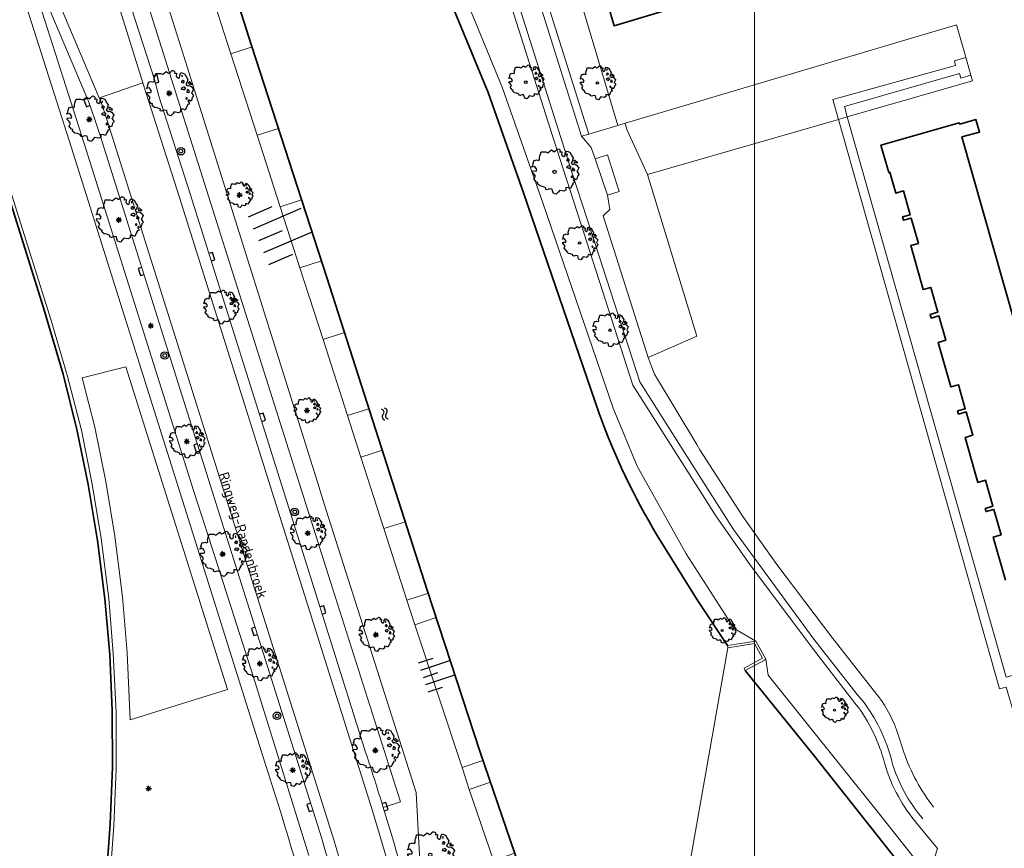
# Model space of a CAD drawing. Header units: metres. Extents: x 152391 to 157968, y 462336 to 467280.
# Tile 517 of 656: x 156364 to 156495, y 462845 to 462956. Entities that reach past the tile are written whole.
import ezdxf
from ezdxf.enums import TextEntityAlignment as Align

# ---------------------------------------------------------------- set-up
doc = ezdxf.new("R2010")
doc.units = ezdxf.units.M
doc.header["$LTSCALE"] = 0.75
doc.layers.get('0').update_dxf_attribs({"lineweight": 25})
for name, color, linetype, lineweight in [('B-GV-GR-BOOM-S', 252, 'Continuous', 25), ('B-RO-GK-BESCHOEIING-G', 251, 'GK-BESCHOEIING', 35), ('B-RO-GR-BEPLANTING_CULTUUR_BOSPLANTSOEN-GV', 251, 'Continuous', 18), ('B-RO-GR-BEPLANTING_CULTUUR_HEESTERS-GV', 251, 'Continuous', 18), ('B-RO-IE-TERREINAFSCHEIDING_KUNSTMATIG_HEKWERK-G', 251, 'IE-TERREINAFSCHEIDING-KUNSTMATIG', 18), ('B-RO-OG-BEBOUWING-GV', 6, 'Continuous', 35), ('B-RO-OG-TERREIN_CULTUURSCHEIDING-GV', 251, 'Continuous', 18), ('B-RO-OG-WATER_KANAAL-GV', 251, 'Continuous', 18), ('B-RO-OG-WATER_SLOOT-GV', 251, 'Continuous', 18), ('B-RO-VH-VERHARDING_ASFALT-GV', 251, 'Continuous', 18), ('B-RO-VH-VERHARDING_BETONSTRAATSTEEN-GV', 251, 'Continuous', 18), ('B-RO-VH-VERHARDING_HALFVERHARDING_GRIND-GV', 251, 'Continuous', 18), ('B-RO-VH-VERHARDING_TEGEL-GV', 251, 'Continuous', 18), ('B-WE-OG-TOPOGRAFIE-T18', 1, 'Continuous', 18)]:
    doc.layers.add(name, color=color, linetype=linetype, lineweight=lineweight)
for name, color, linetype in [('S05_WATERSYMBOOL', 251, 'Continuous'), ('S08_TROTTOIRKOLK', 251, 'Continuous'), ('TOPO_BOOM', 251, 'Continuous'), ('TOPO_LICHTMAST', 251, 'Continuous'), ('TOPO_TALUDSYMBOOL', 251, 'Continuous')]:
    doc.layers.add(name, color=color, linetype=linetype)
doc.layers.add('X-XX-AL-TEKENBLAD_HULPLIJN-G', color=7, linetype='Continuous', lineweight=18, plot=False)
doc.styles.add('NLCS-ISO-M200-T18', font='NLCS-ISO.ttf', dxfattribs={"height": 360})
doc.linetypes.add('GK-BESCHOEIING', pattern='A,30,-5,[1,NLCS.SHX,S=1,R=0,X=0,Y=0],-5', length=40)
doc.linetypes.add('IE-TERREINAFSCHEIDING-KUNSTMATIG', pattern='A,4,[82,NLCS.SHX,S=0.75,R=90,X=0,Y=0],4,-2', length=10)

# ---------------------------------------------------------------- blocks, each defined once
blk = doc.blocks.new('Q26')
at = {"color": 0, "linetype": 'ByBlock'}
for p, q in [((-0.37, 0), (0.37, 0)), ((0.262, -0.262), (-0.261, 0.261)), ((0, -0.37), (0, 0.37))]:
    blk.add_line(p, q, dxfattribs=at)
blk.add_lwpolyline([(-0.261, -0.261), (0, 0), (0.261, 0.261)], dxfattribs=at)
blk = doc.blocks.new('Q21')
at = {"color": 0, "linetype": 'ByBlock'}
for radius in [0.5, 0.25]:
    blk.add_circle((0, 0), radius, dxfattribs=at)
blk = doc.blocks.new('S08')
at = {"color": 0, "linetype": 'ByBlock'}
blk.add_lwpolyline([(-0.5, 0), (-0.5, -0.5), (0.5, -0.5), (0.5, 0)], dxfattribs=at)
blk = doc.blocks.new('S05')
at = {"color": 0, "linetype": 'ByBlock'}
for centre, start, end in [((0.75, 0.05), 28.0725, 151.9275), ((0.75, -0.85), 28.0725, 151.9275), ((2.25, 0.85), 208.0725, 331.9275), ((2.25, -0.05), 208.0725, 331.9275)]:
    blk.add_arc(centre, 0.85, start, end, dxfattribs=at)
blk = doc.blocks.new('S04')
at = {"color": 0, "linetype": 'ByBlock'}
for p, q in [((-10, 0), (-10, -10)), ((-5, 0), (-5, -20)), ((0, 0), (0, -10)), ((5, 0), (5, -20)), ((10, 0), (10, -10))]:
    blk.add_line(p, q, dxfattribs=at)
blk = doc.blocks.new('SGR-BOOM_21_30')
at = {"linetype": 'Continuous'}
for p, q in [((-1.11, 1.19), (-1.05, 1.33)), ((-1.05, 1.33), (-1.02, 1.5)), ((-1.02, 1.5), (-0.67, 1.5)), ((-0.67, 1.5), (-0.52, 1.43)), ((-0.52, 1.43), (-0.47, 1.45)), ((-0.47, 1.45), (-0.37, 1.55)), ((-0.37, 1.55), (-0.23, 1.65)), ((-0.23, 1.65), (-0.13, 1.58)), ((-0.13, 1.58), (-0.06, 1.52)), ((-0.06, 1.52), (0.07, 1.58)), ((0.07, 1.58), (0.2, 1.71)), ((0.2, 1.71), (0.26, 1.73)), ((0.26, 1.73), (0.33, 1.7)), ((0.33, 1.7), (0.39, 1.65)), ((0.4, 1.53), (0.38, 1.5)), ((0.38, 1.5), (0.53, 1.52)), ((0.39, 1.65), (0.4, 1.53)), ((0.54, 1.48), (0.51, 1.29)), ((0.53, 1.52), (0.54, 1.48)), ((0.79, 1.4), (0.89, 1.56)), ((0.8, 1.29), (0.79, 1.4)), ((0.89, 1.56), (1.02, 1.53)), ((0.97, 1.37), (0.93, 1.33)), ((0.93, 1.33), (0.95, 1.25)), ((0.96, 1.27), (0.97, 1.37)), ((1.02, 1.53), (1.16, 1.45)), ((1.16, 1.45), (1.25, 1.27)), ((-1.7, 0.37), (-1.66, 0.48)), ((-1.49, 0.41), (-1.7, 0.37)), ((-1.68, -0.03), (-1.67, 0.09)), ((-1.67, 0.09), (-1.39, 0.07)), ((-1.66, 0.48), (-1.6, 0.53)), ((-1.63, 0.58), (-1.53, 0.87)), ((-1.6, 0.53), (-1.63, 0.58)), ((-1.53, 0.87), (-1.46, 0.86)), ((-1.42, 0.33), (-1.49, 0.41)), ((-1.46, 0.86), (-1.34, 0.91)), ((-1.33, 0.18), (-1.42, 0.33)), ((-1.39, 0.07), (-1.33, 0.18)), ((-1.34, 0.91), (-1.18, 0.86)), ((-1.18, 0.86), (-1.12, 0.92)), ((-1.13, 1.09), (-1.11, 1.19)), ((-1.12, 0.92), (-1.13, 1.09)), ((0.51, 1.29), (0.57, 1.24)), ((0.57, 1.24), (0.69, 1.15)), ((0.69, 1.15), (0.75, 1.2)), ((0.75, 1.2), (0.8, 1.29)), ((0.94, 0.91), (0.89, 0.87)), ((0.89, 0.87), (0.93, 0.83)), ((0.93, 0.41), (0.89, 0.33)), ((0.89, 0.33), (1.03, 0.32)), ((0.93, 0.83), (0.98, 0.84)), ((1.05, 0.46), (0.93, 0.41)), ((0.97, 0.97), (0.94, 0.91)), ((0.95, 1.25), (0.96, 1.24)), ((1.03, 0.97), (0.97, 0.97)), ((0.98, 0.84), (1.03, 0.78)), ((1.08, 0.94), (1.03, 0.97)), ((1.03, 0.78), (1.08, 0.84)), ((1.03, 0.32), (1.11, 0.25)), ((1.11, 0.46), (1.05, 0.46)), ((1.12, 0.87), (1.08, 0.94)), ((1.08, 0.84), (1.12, 0.87)), ((1.22, 0.4), (1.11, 0.46)), ((1.11, 0.25), (1.2, 0.37)), ((1.2, 0.37), (1.24, 0.41)), ((1.32, 0.79), (1.23, 0.69)), ((1.23, 0.69), (1.27, 0.63)), ((1.25, 1.27), (1.38, 1.06)), ((1.27, 0.63), (1.38, 0.56)), ((1.34, 0.18), (1.31, 0.1)), ((1.43, 0.05), (1.31, 0.1)), ((1.38, 1.06), (1.32, 0.79)), ((1.36, 0.3), (1.34, 0.23)), ((1.34, 0.23), (1.34, 0.18)), ((1.43, 0.23), (1.36, 0.3)), ((1.38, 0.56), (1.44, 0.6)), ((1.47, 0.2), (1.43, 0.23)), ((1.43, 0.05), (1.51, 0.14)), ((1.47, 0.86), (1.44, 0.81)), ((1.44, 0.81), (1.46, 0.74)), ((1.44, 0.6), (1.57, 0.56)), ((1.46, 0.74), (1.53, 0.69)), ((1.54, 0.86), (1.47, 0.86)), ((1.51, 0.14), (1.47, 0.2)), ((1.53, 0.73), (1.64, 0.68)), ((1.53, 0.69), (1.54, 0.73)), ((1.62, 0.76), (1.54, 0.86)), ((1.57, 0.56), (1.64, 0.51)), ((1.73, 0.71), (1.62, 0.76)), ((1.64, 0.68), (1.73, 0.71)), ((1.64, 0.51), (1.81, 0.32)), ((1.72, 0.1), (1.67, 0.04)), ((1.67, 0.04), (1.76, -0.09)), ((1.81, 0.32), (1.72, 0.1)), ((-1.54, -0.18), (-1.68, -0.03)), ((-1.55, -0.51), (-1.49, -0.42)), ((-1.35, -0.75), (-1.55, -0.51)), ((-1.44, -0.32), (-1.54, -0.18)), ((-1.49, -0.42), (-1.44, -0.32)), ((-1.25, -0.78), (-1.35, -0.75)), ((-1.27, -0.9), (-1.25, -0.78)), ((-1.11, -1.05), (-1.27, -0.9)), ((-0.91, -1.08), (-1.11, -1.05)), ((-0.67, -1.18), (-0.91, -1.08)), ((-0.68, -1.29), (-0.67, -1.18)), ((-0.55, -1.33), (-0.68, -1.29)), ((-0.4, -1.26), (-0.55, -1.33)), ((-0.19, -1.28), (-0.4, -1.26)), ((-0.16, -1.43), (-0.19, -1.28)), ((0.84, -1.16), (0.83, -1.36)), ((1.03, -1.18), (0.84, -1.16)), ((1.18, -1.24), (1.03, -1.18)), ((1.29, -1.01), (1.18, -1.24)), ((1.29, -0.29), (1.24, -0.36)), ((1.24, -0.36), (1.25, -0.42)), ((1.26, -0.42), (1.33, -0.41)), ((1.33, -0.34), (1.29, -0.29)), ((1.36, -0.88), (1.29, -1.01)), ((1.33, -0.41), (1.33, -0.34)), ((1.37, -0.83), (1.36, -0.88)), ((1.48, -0.8), (1.37, -0.83)), ((1.46, -0.47), (1.39, -0.59)), ((1.39, -0.59), (1.43, -0.64)), ((1.43, -0.64), (1.5, -0.7)), ((1.58, -0.59), (1.46, -0.47)), ((1.5, -0.7), (1.48, -0.8)), ((1.66, -0.52), (1.58, -0.59)), ((1.68, -0.42), (1.66, -0.52)), ((1.72, -0.31), (1.68, -0.42)), ((1.84, -0.18), (1.72, -0.31)), ((1.76, -0.09), (1.84, -0.18)), ((-0.13, -1.49), (-0.16, -1.43)), ((-0.1, -1.61), (-0.13, -1.49)), ((0.11, -1.67), (-0.1, -1.61)), ((0.25, -1.52), (0.11, -1.67)), ((0.36, -1.38), (0.25, -1.52)), ((0.68, -1.44), (0.36, -1.38)), ((0.83, -1.36), (0.68, -1.44))]:
    blk.add_line(p, q, dxfattribs=at)
blk.add_circle((0, 0), 0.126, dxfattribs=at)
blk = doc.blocks.new('SGR-BOOM_31_50')
at = {"linetype": 'Continuous'}
for p, q in [((-1.51, 1.45), (-1.48, 1.58)), ((-1.49, 1.23), (-1.51, 1.45)), ((-1.48, 1.58), (-1.4, 1.78)), ((-1.4, 1.78), (-1.36, 2)), ((-1.36, 2), (-0.89, 2)), ((-0.89, 2), (-0.69, 1.91)), ((-0.69, 1.91), (-0.63, 1.93)), ((-0.63, 1.93), (-0.49, 2.06)), ((-0.49, 2.06), (-0.3, 2.2)), ((-0.3, 2.2), (-0.18, 2.11)), ((-0.18, 2.11), (-0.08, 2.02)), ((-0.08, 2.02), (0.09, 2.11)), ((0.09, 2.11), (0.27, 2.28)), ((0.27, 2.28), (0.35, 2.31)), ((0.35, 2.31), (0.44, 2.26)), ((0.44, 2.26), (0.52, 2.2)), ((0.54, 2.04), (0.51, 2)), ((0.51, 2), (0.71, 2.02)), ((0.52, 2.2), (0.54, 2.04)), ((0.72, 1.98), (0.68, 1.71)), ((0.68, 1.71), (0.75, 1.65)), ((0.71, 2.02), (0.72, 1.98)), ((0.75, 1.65), (0.92, 1.54)), ((0.92, 1.54), (1, 1.6)), ((1, 1.6), (1.06, 1.71)), ((1.05, 1.87), (1.19, 2.09)), ((1.06, 1.71), (1.05, 1.87)), ((1.19, 2.09), (1.36, 2.04)), ((1.3, 1.82), (1.23, 1.78)), ((1.23, 1.78), (1.27, 1.67)), ((1.27, 1.67), (1.28, 1.65)), ((1.28, 1.69), (1.3, 1.82)), ((1.36, 2.04), (1.54, 1.93)), ((1.54, 1.93), (1.67, 1.69)), ((1.67, 1.69), (1.84, 1.41)), ((1.84, 1.41), (1.76, 1.06)), ((-2.27, 0.49), (-2.21, 0.64)), ((-1.99, 0.55), (-2.27, 0.49)), ((-2.24, -0.04), (-2.22, 0.11)), ((-2.22, 0.11), (-1.85, 0.09)), ((-2.21, 0.64), (-2.13, 0.71)), ((-2.18, 0.77), (-2.04, 1.17)), ((-2.13, 0.71), (-2.18, 0.77)), ((-2.04, 1.17), (-1.94, 1.14)), ((-1.9, 0.44), (-1.99, 0.55)), ((-1.94, 1.14), (-1.79, 1.21)), ((-1.77, 0.25), (-1.9, 0.44)), ((-1.85, 0.09), (-1.77, 0.25)), ((-1.79, 1.21), (-1.57, 1.14)), ((-1.57, 1.14), (-1.49, 1.23)), ((1.25, 1.21), (1.19, 1.17)), ((1.19, 1.17), (1.23, 1.1)), ((1.23, 0.55), (1.19, 0.44)), ((1.19, 0.44), (1.37, 0.42)), ((1.23, 1.1), (1.31, 1.12)), ((1.4, 0.62), (1.23, 0.55)), ((1.3, 1.3), (1.25, 1.21)), ((1.37, 1.3), (1.3, 1.3)), ((1.31, 1.12), (1.37, 1.03)), ((1.44, 1.25), (1.37, 1.3)), ((1.37, 1.03), (1.44, 1.12)), ((1.37, 0.42), (1.48, 0.33)), ((1.48, 0.62), (1.4, 0.62)), ((1.5, 1.17), (1.44, 1.25)), ((1.44, 1.12), (1.5, 1.17)), ((1.62, 0.53), (1.48, 0.62)), ((1.48, 0.33), (1.61, 0.49)), ((1.61, 0.49), (1.65, 0.55)), ((1.76, 1.06), (1.64, 0.93)), ((1.64, 0.93), (1.7, 0.84)), ((1.7, 0.84), (1.84, 0.75)), ((1.79, 0.25), (1.75, 0.14)), ((1.91, 0.07), (1.75, 0.14)), ((1.81, 0.4), (1.79, 0.31)), ((1.79, 0.31), (1.79, 0.25)), ((1.9, 0.31), (1.81, 0.4)), ((1.84, 0.75), (1.92, 0.79)), ((1.96, 0.27), (1.9, 0.31)), ((1.91, 0.07), (2.01, 0.18)), ((1.96, 1.14), (1.92, 1.08)), ((1.92, 1.08), (1.95, 0.99)), ((1.92, 0.79), (2.09, 0.75)), ((1.95, 0.99), (2.04, 0.93)), ((2.06, 1.14), (1.96, 1.14)), ((2.01, 0.18), (1.96, 0.27)), ((2.04, 0.97), (2.18, 0.9)), ((2.04, 0.93), (2.06, 0.97)), ((2.16, 1.01), (2.06, 1.14)), ((2.09, 0.75), (2.18, 0.68)), ((2.3, 0.95), (2.16, 1.01)), ((2.18, 0.9), (2.3, 0.95)), ((2.18, 0.68), (2.41, 0.42)), ((2.29, 0.14), (2.23, 0.05)), ((2.23, 0.05), (2.35, -0.13)), ((2.41, 0.42), (2.29, 0.14)), ((-2.05, -0.24), (-2.24, -0.04)), ((-2.07, -0.67), (-1.99, -0.56)), ((-1.8, -1), (-2.07, -0.67)), ((-1.91, -0.43), (-2.05, -0.24)), ((-1.99, -0.56), (-1.91, -0.43)), ((-1.67, -1.05), (-1.8, -1)), ((-1.7, -1.2), (-1.67, -1.05)), ((-1.48, -1.4), (-1.7, -1.2)), ((1.72, -0.39), (1.65, -0.48)), ((1.65, -0.48), (1.67, -0.56)), ((1.68, -0.56), (1.78, -0.54)), ((1.78, -0.45), (1.72, -0.39)), ((1.81, -1.18), (1.72, -1.35)), ((1.78, -0.54), (1.78, -0.45)), ((1.82, -1.11), (1.81, -1.18)), ((1.98, -1.07), (1.82, -1.11)), ((1.95, -0.63), (1.85, -0.78)), ((1.85, -0.78), (1.9, -0.85)), ((1.9, -0.85), (1.99, -0.94)), ((2.1, -0.78), (1.95, -0.63)), ((1.99, -0.94), (1.98, -1.07)), ((2.21, -0.7), (2.1, -0.78)), ((2.24, -0.56), (2.21, -0.7)), ((2.29, -0.41), (2.24, -0.56)), ((2.46, -0.24), (2.29, -0.41)), ((2.35, -0.13), (2.46, -0.24)), ((-1.22, -1.44), (-1.48, -1.4)), ((-0.89, -1.57), (-1.22, -1.44)), ((-0.91, -1.72), (-0.89, -1.57)), ((-0.73, -1.77), (-0.91, -1.72)), ((-0.53, -1.68), (-0.73, -1.77)), ((-0.25, -1.7), (-0.53, -1.68)), ((-0.21, -1.9), (-0.25, -1.7)), ((-0.18, -1.99), (-0.21, -1.9)), ((-0.13, -2.14), (-0.18, -1.99)), ((0.15, -2.23), (-0.13, -2.14)), ((0.34, -2.03), (0.15, -2.23)), ((0.47, -1.83), (0.34, -2.03)), ((0.91, -1.92), (0.47, -1.83)), ((1.11, -1.81), (0.91, -1.92)), ((1.13, -1.55), (1.11, -1.81)), ((1.37, -1.57), (1.13, -1.55)), ((1.58, -1.66), (1.37, -1.57)), ((1.72, -1.35), (1.58, -1.66))]:
    blk.add_line(p, q, dxfattribs=at)
blk.add_circle((0, 0), 0.169, dxfattribs=at)
blk = doc.blocks.new('SGR-BOOM_50_100')
at = {"linetype": 'Continuous'}
for p, q in [((-1.87, 2.37), (-1.81, 2.66)), ((-1.81, 2.66), (-1.19, 2.66)), ((-1.19, 2.66), (-0.92, 2.55)), ((-0.84, 2.58), (-0.65, 2.75)), ((-0.65, 2.75), (-0.4, 2.93)), ((-0.4, 2.93), (-0.24, 2.81)), ((-0.24, 2.81), (-0.11, 2.69)), ((-0.11, 2.69), (0.12, 2.81)), ((0.12, 2.81), (0.36, 3.04)), ((0.36, 3.04), (0.47, 3.07)), ((0.47, 3.07), (0.59, 3.02)), ((0.59, 3.02), (0.69, 2.93)), ((0.72, 2.72), (0.67, 2.66)), ((0.67, 2.66), (0.94, 2.69)), ((0.69, 2.93), (0.72, 2.72)), ((0.96, 2.64), (0.9, 2.29)), ((0.94, 2.69), (0.96, 2.64)), ((1.4, 2.49), (1.58, 2.78)), ((1.58, 2.78), (1.81, 2.72)), ((1.81, 2.72), (2.06, 2.58)), ((-2.9, 1.03), (-2.72, 1.56)), ((-2.72, 1.56), (-2.59, 1.53)), ((-2.59, 1.53), (-2.39, 1.61)), ((-2.39, 1.61), (-2.1, 1.53)), ((-2.1, 1.53), (-1.99, 1.64)), ((-2.01, 1.93), (-1.97, 2.11)), ((-1.99, 1.64), (-2.01, 1.93)), ((-1.97, 2.11), (-1.87, 2.37)), ((-0.92, 2.55), (-0.84, 2.58)), ((0.9, 2.29), (1, 2.2)), ((1, 2.2), (1.23, 2.05)), ((1.23, 2.05), (1.34, 2.14)), ((1.34, 2.14), (1.42, 2.29)), ((1.42, 2.29), (1.4, 2.49)), ((1.67, 1.61), (1.58, 1.56)), ((1.58, 1.56), (1.65, 1.47)), ((1.73, 2.43), (1.65, 2.37)), ((1.65, 2.37), (1.69, 2.23)), ((1.65, 1.47), (1.75, 1.5)), ((1.73, 1.73), (1.67, 1.61)), ((1.69, 2.23), (1.71, 2.2)), ((1.71, 2.26), (1.73, 2.43)), ((1.83, 1.73), (1.73, 1.73)), ((1.75, 1.5), (1.83, 1.38)), ((1.91, 1.67), (1.83, 1.73)), ((1.83, 1.38), (1.91, 1.5)), ((2, 1.56), (1.91, 1.67)), ((1.91, 1.5), (2, 1.56)), ((2.06, 2.58), (2.22, 2.26)), ((2.35, 1.41), (2.18, 1.23)), ((2.22, 2.26), (2.45, 1.88)), ((2.45, 1.88), (2.35, 1.41)), ((2.62, 1.53), (2.56, 1.44)), ((2.56, 1.44), (2.6, 1.32)), ((2.6, 1.32), (2.72, 1.23)), ((2.74, 1.53), (2.62, 1.53)), ((2.89, 1.35), (2.74, 1.53)), ((3.07, 1.26), (2.89, 1.35)), ((-3.03, 0.65), (-2.94, 0.85)), ((-2.65, 0.74), (-3.03, 0.65)), ((-2.99, -0.05), (-2.96, 0.15)), ((-2.96, 0.15), (-2.47, 0.12)), ((-2.94, 0.85), (-2.84, 0.94)), ((-2.84, 0.94), (-2.9, 1.03)), ((-2.53, 0.59), (-2.65, 0.74)), ((-2.37, 0.33), (-2.53, 0.59)), ((-2.47, 0.12), (-2.37, 0.33)), ((1.65, 0.74), (1.58, 0.59)), ((1.58, 0.59), (1.83, 0.56)), ((1.87, 0.82), (1.65, 0.74)), ((1.83, 0.56), (1.98, 0.45)), ((1.98, 0.82), (1.87, 0.82)), ((2.16, 0.71), (1.98, 0.82)), ((1.98, 0.45), (2.14, 0.65)), ((2.14, 0.65), (2.2, 0.74)), ((2.18, 1.23), (2.27, 1.12)), ((2.27, 1.12), (2.45, 1)), ((2.39, 0.33), (2.33, 0.18)), ((2.55, 0.09), (2.33, 0.18)), ((2.41, 0.53), (2.39, 0.42)), ((2.39, 0.42), (2.39, 0.33)), ((2.53, 0.42), (2.41, 0.53)), ((2.45, 1), (2.56, 1.06)), ((2.62, 0.36), (2.53, 0.42)), ((2.55, 0.09), (2.68, 0.24)), ((2.56, 1.06), (2.78, 1)), ((2.68, 0.24), (2.62, 0.36)), ((2.72, 1.29), (2.91, 1.2)), ((2.72, 1.23), (2.74, 1.29)), ((2.78, 1), (2.91, 0.91)), ((2.91, 1.2), (3.07, 1.26)), ((2.91, 0.91), (3.22, 0.56)), ((3.05, 0.18), (2.97, 0.07)), ((2.97, 0.07), (3.13, -0.17)), ((3.22, 0.56), (3.05, 0.18)), ((-2.74, -0.31), (-2.99, -0.05)), ((-2.76, -0.9), (-2.65, -0.75)), ((-2.41, -1.34), (-2.76, -0.9)), ((-2.55, -0.58), (-2.74, -0.31)), ((-2.65, -0.75), (-2.55, -0.58)), ((2.29, -0.52), (2.2, -0.64)), ((2.2, -0.64), (2.22, -0.75)), ((2.25, -0.75), (2.37, -0.72)), ((2.37, -0.61), (2.29, -0.52)), ((2.37, -0.72), (2.37, -0.61)), ((2.6, -0.84), (2.47, -1.04)), ((2.47, -1.04), (2.53, -1.13)), ((2.53, -1.13), (2.66, -1.25)), ((2.8, -1.04), (2.6, -0.84)), ((2.66, -1.25), (2.64, -1.42)), ((2.95, -0.93), (2.8, -1.04)), ((2.99, -0.75), (2.95, -0.93)), ((3.05, -0.55), (2.99, -0.75)), ((3.28, -0.31), (3.05, -0.55)), ((3.13, -0.17), (3.28, -0.31)), ((-2.22, -1.39), (-2.41, -1.34)), ((-2.26, -1.6), (-2.22, -1.39)), ((-1.97, -1.86), (-2.26, -1.6)), ((-1.62, -1.92), (-1.97, -1.86)), ((-1.19, -2.1), (-1.62, -1.92)), ((-1.21, -2.3), (-1.19, -2.1)), ((-0.98, -2.36), (-1.21, -2.3)), ((-0.71, -2.24), (-0.98, -2.36)), ((-0.34, -2.27), (-0.71, -2.24)), ((-0.28, -2.53), (-0.34, -2.27)), ((-0.24, -2.65), (-0.28, -2.53)), ((0.63, -2.45), (0.45, -2.71)), ((1.21, -2.56), (0.63, -2.45)), ((1.48, -2.42), (1.21, -2.56)), ((1.5, -2.07), (1.48, -2.42)), ((1.83, -2.1), (1.5, -2.07)), ((2.1, -2.21), (1.83, -2.1)), ((2.29, -1.8), (2.1, -2.21)), ((2.41, -1.57), (2.29, -1.8)), ((2.43, -1.48), (2.41, -1.57)), ((2.64, -1.42), (2.43, -1.48)), ((-0.17, -2.85), (-0.24, -2.65)), ((0.2, -2.97), (-0.17, -2.85)), ((0.45, -2.71), (0.2, -2.97))]:
    blk.add_line(p, q, dxfattribs=at)
blk.add_circle((0, 0), 0.225, dxfattribs=at)

msp = doc.modelspace()

# ---------------------------------------------------------------- linework, layer by layer
at = {"layer": 'B-RO-GK-BESCHOEIING-G'}
for points in [[(156407.39, 462991.15), (156415.43, 462972.47), (156426.38, 462945.85), (156431.09, 462932.48), (156441.15, 462903.12)], [(156384.6, 462984.44), (156394.95, 462952.1), (156404.95, 462921.2), (156418.31, 462879.63), (156425.33, 462858.08), (156430.57, 462842.74), (156440.96, 462813.98), (156451.85, 462784.6), (156454.53, 462777.63), (156458.19, 462769.2), (156461.23, 462762.53), (156467.04, 462751.24), (156472.31, 462740.5), (156477.02, 462731.55), (156483.85, 462718.31), (156490.88, 462707.7), (156490.92, 462707.62)], [(156448.89, 462886.9), (156454.18, 462878.32), (156458.23, 462872.25)], [(156460.58, 462868.94), (156469.78, 462857.51), (156483.11, 462840.73)]]:
    msp.add_lwpolyline(points, dxfattribs=at)
msp.add_lwpolyline([(156441.15, 462903.12, 0.048243), (156448.89, 462886.9)], format="xyb", dxfattribs=at)
at = {"layer": 'B-RO-GR-BEPLANTING_CULTUUR_BOSPLANTSOEN-GV'}
msp.add_lwpolyline([(156423.93, 462990.65), (156439.78, 462940.29), (156443.66, 462941.45), (156438.95, 462957.18), (156436.81, 462958.73), (156437.74, 462961.2), (156428.53, 462991.93)], close=True, dxfattribs=at)
at = {"layer": 'B-RO-GR-BEPLANTING_CULTUUR_HEESTERS-GV'}
msp.add_lwpolyline([(156442.23, 462927.72), (156447.7, 462910.58), (156454.14, 462913.43), (156447.57, 462934.91), (156444.85, 462940.91), (156444.6, 462941.73), (156443.66, 462941.45), (156439.78, 462940.29), (156438.82, 462940.01), (156440.09, 462938.53), (156440.65, 462937.02), (156442.28, 462937.53), (156443.82, 462932.65), (156442.27, 462932.15), (156442.57, 462930.25), (156441.7, 462929.4)], close=True, dxfattribs=at)
at = {"layer": 'B-RO-IE-TERREINAFSCHEIDING_KUNSTMATIG_HEKWERK-G'}
for points in [[(156443.66, 462941.45), (156438.95, 462957.18), (156436.81, 462958.73), (156437.74, 462961.2), (156428.53, 462991.93)], [(156488.67, 462954.84), (156445.69, 462942.05)], [(156445.69, 462942.05), (156444.6, 462941.73)], [(156444.6, 462941.73), (156443.66, 462941.45)]]:
    msp.add_lwpolyline(points, dxfattribs=at)
at = {"layer": 'B-RO-OG-BEBOUWING-GV'}
msp.add_lwpolyline([(156477.96, 462996.91), (156441.78, 462985.97), (156443.86, 462978.87), (156439.59, 462977.55), (156436.72, 462976.67), (156443.14, 462954.72), (156460.45, 462959.95), (156455.98, 462974.39), (156462.92, 462976.49), (156468, 462977.96), (156474.91, 462980.05), (156475.55, 462977.94), (156475.43, 462977.74), (156476.21, 462975.16), (156471.51, 462973.74), (156474.53, 462963.76), (156486.86, 462967.48)], close=True, dxfattribs=at)
for points in [[(156375.59, 462841.03), (156376.14, 462848.53), (156376.44, 462856.06), (156376.39, 462863.58), (156376.07, 462871.06), (156375.43, 462878.46), (156374.46, 462886.24), (156373.23, 462893.66), (156371.69, 462901.01), (156369.88, 462908.34), (156367.26, 462917.16), (156358.54, 462944.97)], [(156502.3, 462894.54), (156489.41, 462939.95), (156491.76, 462940.57), (156491.24, 462942.26), (156489.11, 462941.61), (156489.05, 462941.79), (156478.63, 462938.82), (156479.68, 462935.18), (156479.82, 462935.22), (156480.61, 462932.45), (156481.63, 462932.74), (156482.54, 462929.56), (156481.52, 462929.28), (156481.64, 462928.84), (156482.66, 462929.13), (156483.62, 462925.75), (156482.6, 462925.46), (156484.26, 462919.6), (156485.28, 462919.89), (156486.21, 462916.59), (156485.19, 462916.3), (156485.33, 462915.81), (156486.35, 462916.1), (156487.27, 462912.86), (156486.24, 462912.57), (156487.92, 462906.65), (156488.95, 462906.94), (156489.85, 462903.76), (156488.82, 462903.47), (156488.94, 462903.04), (156489.97, 462903.33), (156490.85, 462900.22), (156489.82, 462899.93), (156491.52, 462893.95), (156492.55, 462894.24), (156493.53, 462890.77), (156492.5, 462890.48), (156492.62, 462890.06), (156493.65, 462890.35), (156494.61, 462886.98), (156493.58, 462886.68), (156495.2, 462880.96)]]:
    msp.add_lwpolyline(points, dxfattribs=at)
at = {"layer": 'B-RO-OG-TERREIN_CULTUURSCHEIDING-GV'}
for points in [[(156475.36, 462864.38), (156469.53, 462871.9), (156461.21, 462883.02), (156456.68, 462889.5), (156445.65, 462906.89), (156438.71, 462928.38), (156434.96, 462940.07), (156428.34, 462960.91), (156421.89, 462981.2), (156417.48, 462994.76), (156411.75, 462993.07), (156411.92, 462992.54), (156415.56, 462981.41), (156419.29, 462968.34), (156428.25, 462946.56), (156433.65, 462931.16), (156443.02, 462903.82), (156446.23, 462896.1), (156452.75, 462884.45), (156459.13, 462874.51), (156462.01, 462872.84)], [(156476.15, 462864.98), (156475.47, 462865.75), (156469.72, 462873.11), (156459.01, 462887.7), (156452.51, 462897.95), (156446.57, 462907.32), (156440.18, 462927.06), (156437.55, 462935.22), (156423.38, 462979.85), (156418.44, 462995.05), (156417.48, 462994.76), (156421.89, 462981.2), (156428.34, 462960.91), (156434.96, 462940.07), (156438.71, 462928.38), (156445.65, 462906.89), (156456.68, 462889.5), (156461.21, 462883.02), (156469.53, 462871.9), (156475.36, 462864.38)], [(156427.11, 462843.65), (156423.86, 462853.11), (156422.96, 462856.04), (156416.67, 462875.02), (156415.6, 462878.28), (156412.53, 462887.8), (156409.47, 462897.32), (156407.69, 462902.87), (156404.44, 462912.98), (156401.37, 462922.5), (156398.73, 462930.62), (156395.67, 462940.14), (156392.19, 462950.98), (156389.12, 462960.49), (156382.04, 462979.06), (156379.9, 462982.86)], [(156378.42, 462980.52), (156378.39, 462975.06), (156382.8, 462960.63), (156386.16, 462949.96), (156403.75, 462893.84), (156404.57, 462891.25), (156416.82, 462852.69), (156417.5, 462840.24), (156422.2, 462821.46)], [(156412.44, 462850.72), (156414.76, 462851.44), (156405.42, 462880.74), (156402.32, 462890.54), (156380.2, 462960.57), (156377.42, 462969.49), (156375.96, 462969.02), (156375.95, 462969.11), (156375.24, 462968.9), (156376.69, 462964.1), (156377.98, 462960.09), (156382.01, 462947.56), (156382.6, 462945.35), (156386.79, 462932.36), (156400.13, 462889.85)], [(156396.75, 462856.56), (156394.24, 462864.56), (156387.52, 462885.9), (156370.98, 462938.49), (156362.96, 462963.64)], [(156338.91, 462940.74), (156343.2, 462942.89), (156342.55, 462945.19), (156342.63, 462947.53), (156343.18, 462950.38), (156344.01, 462952.47), (156344.98, 462954.15), (156346.25, 462955.75), (156347.07, 462956.57), (156353.23, 462961.97), (156357.14, 462951.06), (156359.11, 462944.82), (156363.3, 462931.44), (156368.3, 462915.51), (156370.42, 462908.24), (156372.3, 462900.91), (156373.73, 462893.73), (156374.93, 462886.51), (156375.95, 462878.51), (156376.55, 462871.17), (156376.91, 462863.4), (156376.93, 462855.83), (156376.64, 462848.27), (156376.09, 462840.99)], [(156372.93, 462945.41), (156368.12, 462956.8), (156367.18, 462959.02), (156366.4, 462958.77), (156372.67, 462939.04), (156387.26, 462892.74), (156389.28, 462886.45), (156395.2, 462868.06), (156402.55, 462844.3)], [(156404.22, 462846.71), (156391.49, 462887.14), (156374.85, 462939.96), (156374.05, 462942.38)], [(156400.13, 462889.85), (156410.15, 462857.93)], [(156462.01, 462872.84), (156463.32, 462870.43), (156463.64, 462868.32), (156478.12, 462850.22), (156483.03, 462844.04), (156484.55, 462842.65), (156484.82, 462842.41), (156485.54, 462843.3), (156486.15, 462845.25), (156483.43, 462848.55)]]:
    msp.add_lwpolyline(points, dxfattribs=at)
for points in [[(156423.93, 462990.65), (156422.98, 462990.35), (156438.82, 462940.01), (156439.78, 462940.29)], [(156489.82, 462950.84), (156488.67, 462954.84), (156445.69, 462942.05), (156444.6, 462941.73), (156444.85, 462940.91), (156447.57, 462934.91), (156472.97, 462942.24), (156472.22, 462944.9), (156488.57, 462949.44), (156488.4, 462950.06), (156489.91, 462950.5)], [(156474.16, 462942.58), (156490.81, 462947.39), (156490.6, 462948.12), (156489.25, 462947.73), (156489.07, 462948.35), (156473.77, 462943.95)], [(156376.74, 462886.78), (156375.54, 462894.06), (156374.09, 462901.31), (156372.41, 462907.86), (156378.23, 462909.35), (156391.75, 462866.42), (156378.79, 462862.35), (156378.39, 462871.29), (156377.78, 462878.71)], [(156376.74, 462886.78), (156377.78, 462878.71), (156378.39, 462871.29), (156378.79, 462862.35), (156391.75, 462866.42), (156378.23, 462909.35), (156372.41, 462907.86), (156374.09, 462901.31), (156375.54, 462894.06)]]:
    msp.add_lwpolyline(points, close=True, dxfattribs=at)
for points in [[(156374.05, 462942.38, 0.018523), (156372.93, 462945.41)], [(156480.08, 462856.88, 0.09938), (156476.15, 462864.98)], [(156479.11, 462856.63, 0.099179), (156475.36, 462864.38)], [(156475.36, 462864.38, -0.099179), (156479.11, 462856.63)], [(156410.15, 462857.93, -0.004559), (156412.44, 462850.72)], [(156484.19, 462849.2, -0.108255), (156480.08, 462856.88)], [(156403.39, 462834.14, 0.012801), (156396.75, 462856.56)], [(156480.95, 462852.14, -0.056999), (156479.11, 462856.63)], [(156479.11, 462856.63, 0.056999), (156480.95, 462852.14)], [(156483.43, 462848.55, -0.051282), (156480.95, 462852.14)], [(156480.95, 462852.14, 0.051282), (156483.43, 462848.55)], [(156416.92, 462790.47, 0.034127), (156404.22, 462846.71)]]:
    msp.add_lwpolyline(points, format="xyb", dxfattribs=at)
at = {"layer": 'B-RO-OG-WATER_KANAAL-GV'}
for points in [[(156441.15, 462903.12), (156431.09, 462932.48), (156426.38, 462945.85), (156415.43, 462972.47)], [(156391.97, 462961.41), (156394.95, 462952.1), (156395.02, 462951.89), (156398.52, 462941.06), (156401.6, 462931.55), (156404.23, 462923.42), (156404.95, 462921.2), (156407.29, 462913.9), (156410.55, 462903.76), (156412.33, 462898.24), (156415.39, 462888.72), (156418.31, 462879.63), (156418.45, 462879.2), (156419.5, 462875.97), (156425.33, 462858.08), (156425.71, 462856.97), (156426.7, 462854.08), (156429.93, 462844.62)], [(156453.05, 462842.27), (156458.28, 462871.94), (156458.23, 462872.25), (156454.18, 462878.32), (156448.89, 462886.9)]]:
    msp.add_lwpolyline(points, dxfattribs=at)
msp.add_lwpolyline([(156448.89, 462886.9, -0.048243), (156441.15, 462903.12)], format="xyb", dxfattribs=at)
at = {"layer": 'B-RO-OG-WATER_SLOOT-GV'}
for points in [[(156458.23, 462872.25), (156461.68, 462872.79), (156462.01, 462872.84), (156459.13, 462874.51), (156452.75, 462884.45), (156446.23, 462896.1), (156443.02, 462903.82), (156433.65, 462931.16), (156428.25, 462946.56), (156419.29, 462968.34), (156415.56, 462981.41), (156411.92, 462992.54), (156407.39, 462991.15), (156415.43, 462972.47), (156426.38, 462945.85), (156431.09, 462932.48), (156441.15, 462903.12)], [(156448.89, 462886.9), (156454.18, 462878.32), (156458.23, 462872.25)], [(156482.64, 462838.47), (156483.38, 462837.71), (156484, 462838.31), (156482.21, 462839.84), (156483.11, 462840.73), (156469.78, 462857.51), (156460.58, 462868.94), (156460.43, 462869.22), (156462.9, 462870.55), (156461.84, 462872.5), (156458.28, 462871.94), (156453.05, 462842.27), (156455.85, 462843.78), (156457.22, 462842.8), (156467.78, 462834.02), (156468.14, 462833.67), (156471.17, 462830.73), (156472.08, 462829.84), (156472.8, 462830.54), (156474.5, 462829.14), (156475.24, 462829.86), (156474.54, 462830.59)]]:
    msp.add_lwpolyline(points, dxfattribs=at)
for points in [[(156392.19, 462950.98), (156395.02, 462951.89), (156394.95, 462952.1), (156391.97, 462961.41), (156389.12, 462960.49)], [(156395.02, 462951.89), (156392.19, 462950.98), (156395.67, 462940.14), (156398.52, 462941.06)], [(156398.73, 462930.62), (156401.6, 462931.55), (156398.52, 462941.06), (156395.67, 462940.14)], [(156401.6, 462931.55), (156398.73, 462930.62), (156401.37, 462922.5), (156404.23, 462923.42)], [(156404.44, 462912.98), (156407.29, 462913.9), (156404.95, 462921.2), (156404.23, 462923.42), (156401.37, 462922.5)], [(156407.29, 462913.9), (156404.44, 462912.98), (156407.69, 462902.87), (156410.55, 462903.76)], [(156409.47, 462897.32), (156412.33, 462898.24), (156410.55, 462903.76), (156407.69, 462902.87)], [(156412.53, 462887.8), (156415.39, 462888.72), (156412.33, 462898.24), (156409.47, 462897.32)], [(156418.45, 462879.2), (156418.31, 462879.63), (156415.39, 462888.72), (156412.53, 462887.8), (156415.6, 462878.28)], [(156416.67, 462875.02), (156419.5, 462875.97), (156418.45, 462879.2), (156415.6, 462878.28)], [(156419.5, 462875.97), (156416.67, 462875.02), (156422.96, 462856.04), (156425.71, 462856.97), (156425.33, 462858.08)], [(156463.32, 462870.43), (156463.13, 462870.32), (156460.58, 462868.94), (156469.78, 462857.51), (156483.11, 462840.73), (156484.82, 462842.41), (156484.55, 462842.65), (156483.03, 462844.04), (156478.12, 462850.22), (156463.64, 462868.32)], [(156423.86, 462853.11), (156426.7, 462854.08), (156425.71, 462856.97), (156422.96, 462856.04)], [(156426.7, 462854.08), (156423.86, 462853.11), (156427.11, 462843.65), (156429.93, 462844.62)]]:
    msp.add_lwpolyline(points, close=True, dxfattribs=at)
msp.add_lwpolyline([(156441.15, 462903.12, 0.048243), (156448.89, 462886.9)], format="xyb", dxfattribs=at)
at = {"layer": 'B-RO-VH-VERHARDING_ASFALT-GV'}
for points in [[(156359.81, 462984.85), (156365.11, 462968.4), (156367.66, 462961.73), (156369.55, 462957.28), (156374.69, 462945.14), (156374.7, 462945.1), (156380.49, 462947.1), (156376.56, 462959.69), (156372.09, 462973.99), (156371.07, 462977.17), (156367.87, 462987.31), (156364.2, 462998.93), (156361.08, 463008.94)], [(156447.7, 462910.58), (156442.23, 462927.72), (156441.7, 462929.4), (156442.57, 462930.25), (156442.27, 462932.15), (156440.65, 462937.02), (156440.09, 462938.53), (156438.82, 462940.01), (156422.98, 462990.35), (156421.24, 462995.88), (156418.44, 462995.05), (156423.38, 462979.85), (156437.55, 462935.22), (156440.18, 462927.06), (156446.57, 462907.32), (156452.51, 462897.95), (156459.01, 462887.7), (156469.72, 462873.11), (156475.47, 462865.75), (156476.15, 462864.98)], [(156410.15, 462857.93), (156400.13, 462889.85), (156386.79, 462932.36), (156382.6, 462945.35), (156382.01, 462947.56), (156377.98, 462960.09), (156376.56, 462959.69), (156380.49, 462947.1), (156381.17, 462944.91), (156385.36, 462931.88), (156398.71, 462889.41)], [(156420.95, 462755.94), (156422.55, 462756.07), (156420.98, 462771.08), (156420.09, 462778.49), (156419.01, 462786.59), (156418.39, 462790.71), (156418.08, 462792.72), (156417, 462799.18), (156415.8, 462805.68), (156414.52, 462812.09), (156413.12, 462818.53), (156411.05, 462827.35), (156409.44, 462833.68), (156407.73, 462839.99), (156405.89, 462846.38), (156392.91, 462887.59), (156375.48, 462942.96), (156374.7, 462945.1), (156374.69, 462945.14), (156369.55, 462957.28), (156368.12, 462956.8), (156372.93, 462945.41)], [(156413.68, 462841.24), (156411.92, 462847.27), (156411.01, 462850.27), (156398.71, 462889.41), (156385.36, 462931.88), (156381.17, 462944.91), (156380.49, 462947.1), (156374.7, 462945.1), (156375.48, 462942.96), (156392.91, 462887.59), (156405.89, 462846.38), (156407.73, 462839.99)], [(156374.05, 462942.38), (156374.85, 462939.96), (156391.49, 462887.14), (156404.22, 462846.71)], [(156478.26, 462865.52), (156472.23, 462873.17), (156464.78, 462883.05), (156460.26, 462889.4), (156454.57, 462898.27), (156454.15, 462898.98), (156448.53, 462908.36), (156447.7, 462910.58)], [(156398.71, 462889.41), (156411.01, 462850.27), (156411.92, 462847.27), (156413.68, 462841.24), (156415.34, 462835.15), (156416.9, 462829.07), (156418.36, 462822.92), (156419.71, 462816.83), (156421.18, 462809.73), (156422.45, 462803.19), (156423.61, 462796.71), (156424.42, 462791.69), (156424.67, 462790.14), (156425.62, 462783.63), (156426.48, 462777.08), (156427.32, 462769.72), (156428.62, 462756.58), (156429.97, 462756.69), (156429.46, 462763.25)], [(156481.67, 462858.06), (156480.94, 462860.36)]]:
    msp.add_lwpolyline(points, dxfattribs=at)
for points in [[(156372.93, 462945.41, -0.018523), (156374.05, 462942.38)], [(156476.15, 462864.98, -0.09938), (156480.08, 462856.88)], [(156480.94, 462860.36, 0.088211), (156478.26, 462865.52)], [(156412.44, 462850.72, 0.004559), (156410.15, 462857.93)], [(156480.08, 462856.88, 0.108255), (156484.19, 462849.2)], [(156485.62, 462850.75, -0.079905), (156481.67, 462858.06)], [(156421.99, 462813.24, 0.024804), (156412.44, 462850.72)], [(156404.22, 462846.71, -0.034127), (156416.92, 462790.47)]]:
    msp.add_lwpolyline(points, format="xyb", dxfattribs=at)
at = {"layer": 'B-RO-VH-VERHARDING_BETONSTRAATSTEEN-GV'}
for points in [[(156489.91, 462950.5), (156488.4, 462950.06), (156488.57, 462949.44), (156472.22, 462944.9), (156472.97, 462942.24), (156474.16, 462942.58), (156473.77, 462943.95), (156489.07, 462948.35), (156489.25, 462947.73), (156490.6, 462948.12)], [(156499.84, 462864.57), (156500.87, 462864.87), (156499.93, 462868.21), (156498.89, 462867.92), (156498.6, 462868.95), (156495.31, 462868.02), (156474.16, 462942.58), (156472.97, 462942.24), (156494.42, 462866.47), (156495.31, 462866.72), (156496.29, 462863.24), (156497.01, 462863.45), (156498.86, 462856.91), (156501.77, 462857.74), (156500.88, 462860.9), (156501.91, 462861.2), (156500.99, 462864.45), (156499.95, 462864.16)], [(156440.65, 462937.02), (156442.27, 462932.15), (156443.82, 462932.65), (156442.28, 462937.53)]]:
    msp.add_lwpolyline(points, close=True, dxfattribs=at)
at = {"layer": 'B-RO-VH-VERHARDING_HALFVERHARDING_GRIND-GV'}
for points in [[(156422.2, 462821.46), (156417.5, 462840.24), (156416.82, 462852.69), (156404.57, 462891.25), (156403.75, 462893.84), (156386.16, 462949.96), (156382.8, 462960.63), (156378.39, 462975.06), (156376.45, 462975.01)], [(156374.66, 462970.62), (156375.24, 462968.9), (156375.95, 462969.11), (156375.96, 462969.02), (156377.42, 462969.49), (156380.2, 462960.57), (156402.32, 462890.54), (156405.42, 462880.74), (156414.76, 462851.44), (156412.44, 462850.72)]]:
    msp.add_lwpolyline(points, dxfattribs=at)
msp.add_lwpolyline([(156412.44, 462850.72, -0.024804), (156421.99, 462813.24)], format="xyb", dxfattribs=at)
at = {"layer": 'B-RO-VH-VERHARDING_TEGEL-GV'}
for points in [[(156362.96, 462963.64), (156370.98, 462938.49), (156387.52, 462885.9), (156394.24, 462864.56), (156396.75, 462856.56)], [(156402.55, 462844.3), (156395.2, 462868.06), (156389.28, 462886.45), (156387.26, 462892.74), (156372.67, 462939.04), (156366.4, 462958.77), (156367.18, 462959.02)]]:
    msp.add_lwpolyline(points, dxfattribs=at)
msp.add_lwpolyline([(156396.75, 462856.56, -0.012801), (156403.39, 462834.14)], format="xyb", dxfattribs=at)
at = {"layer": 'X-XX-AL-TEKENBLAD_HULPLIJN-G', "flags": 128}
msp.add_lwpolyline([(156461.8, 463104.76), (156406.19, 463104.76), (156406.19, 463104.76), (156161.8, 463104.76), (156161.8, 462869.07), (156161.8, 462869.07), (156161.8, 462674.26), (156320.32, 462674.26), (156320.32, 462765.08), (156461.8, 462765.08)], close=True, dxfattribs=at)

# ---------------------------------------------------------------- block references
at = {"layer": 'B-GV-GR-BOOM-S', "transparency": 33554559}
for name, p in [('SGR-BOOM_50_100', (156384, 462945.7)), ('SGR-BOOM_31_50', (156431.4, 462947.2)), ('SGR-BOOM_31_50', (156440.92, 462947.1)), ('SGR-BOOM_50_100', (156373.4, 462942.3)), ('SGR-BOOM_50_100', (156435.24, 462935.26)), ('SGR-BOOM_21_30', (156393.3, 462932.2)), ('SGR-BOOM_50_100', (156377.3, 462928.9)), ('SGR-BOOM_31_50', (156438.56, 462925.81)), ('SGR-BOOM_31_50', (156390.84, 462917.24)), ('SGR-BOOM_31_50', (156442.6, 462914.2)), ('SGR-BOOM_21_30', (156402.3, 462903.5)), ('SGR-BOOM_31_50', (156386.3, 462899.4)), ('SGR-BOOM_31_50', (156402.4, 462887.2)), ('SGR-BOOM_50_100', (156391.1, 462884.4)), ('SGR-BOOM_31_50', (156411.5, 462873.7)), ('SGR-BOOM_21_30', (156457.53, 462874.24)), ('SGR-BOOM_31_50', (156396, 462869.8)), ('SGR-BOOM_21_30', (156472.45, 462863.66)), ('SGR-BOOM_50_100', (156411.4, 462858.3)), ('SGR-BOOM_31_50', (156400.4, 462855.7)), ('SGR-BOOM_50_100', (156418.7, 462844.4))]:
    msp.add_blockref(name, p, dxfattribs=at)
at = {"layer": 'S05_WATERSYMBOOL', "xscale": 0.5, "yscale": 0.5, "rotation": 287.8188889}
msp.add_blockref('S05', (156412.42, 462903.76), dxfattribs=at)
at = {"layer": 'S08_TROTTOIRKOLK'}
for p, rotation in [((156382.01, 462947.56), 103.8211286), ((156373.29, 462944.59), 291.5187005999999), ((156389.43, 462923.91), 107.0943056), ((156380.49, 462922.09), 287.4565581), ((156396.17, 462902.54), 107.5111956), ((156387.88, 462898.61), 287.4565581), ((156404.2, 462876.92), 107.4018879), ((156395.57, 462874.2), 287.4565581), ((156402.93, 462850.79), 287.4565581), ((156412.48, 462850.74), 108.181269)]:
    msp.add_blockref('S08', p, dxfattribs=dict(at, rotation=rotation))
at = {"layer": 'TOPO_BOOM'}
for p in [(156383.99, 462945.73), (156373.36, 462942.25), (156393.34, 462932.19), (156377.29, 462928.88), (156392.56, 462918.19), (156381.54, 462914.8), (156402.31, 462903.52), (156386.33, 462899.41), (156402.41, 462887.2), (156391.09, 462884.42), (156411.46, 462873.69), (156396.04, 462869.84), (156411.4, 462858.29), (156400.41, 462855.67), (156381.25, 462853.22)]:
    msp.add_blockref('Q26', p, dxfattribs=at)
at = {"layer": 'TOPO_LICHTMAST'}
for p in [(156385.54, 462938.02), (156383.39, 462910.84), (156400.68, 462890.03), (156398.33, 462862.9)]:
    msp.add_blockref('Q21', p, dxfattribs=at)
at = {"layer": 'TOPO_TALUDSYMBOOL'}
for p, xscale, yscale, rotation in [((156395.89, 462926.12), 0.3452772, 0.3452772, 113.2868367), ((156417.79, 462868.01), 0.202449, 0.202449, 108.4438985)]:
    msp.add_blockref('S04', p, dxfattribs=dict(at, xscale=xscale, yscale=yscale, rotation=rotation))

# ---------------------------------------------------------------- texts
at = {"layer": 'B-WE-OG-TOPOGRAFIE-T18', "style": 'NLCS-ISO-M200-T18'}
msp.add_text('Ringweg-Randenbroek', height=1.35, rotation=287.5, dxfattribs=at).set_placement((156393.63, 462886.86), align=Align.MIDDLE)

doc.saveas('drawing.dxf')
